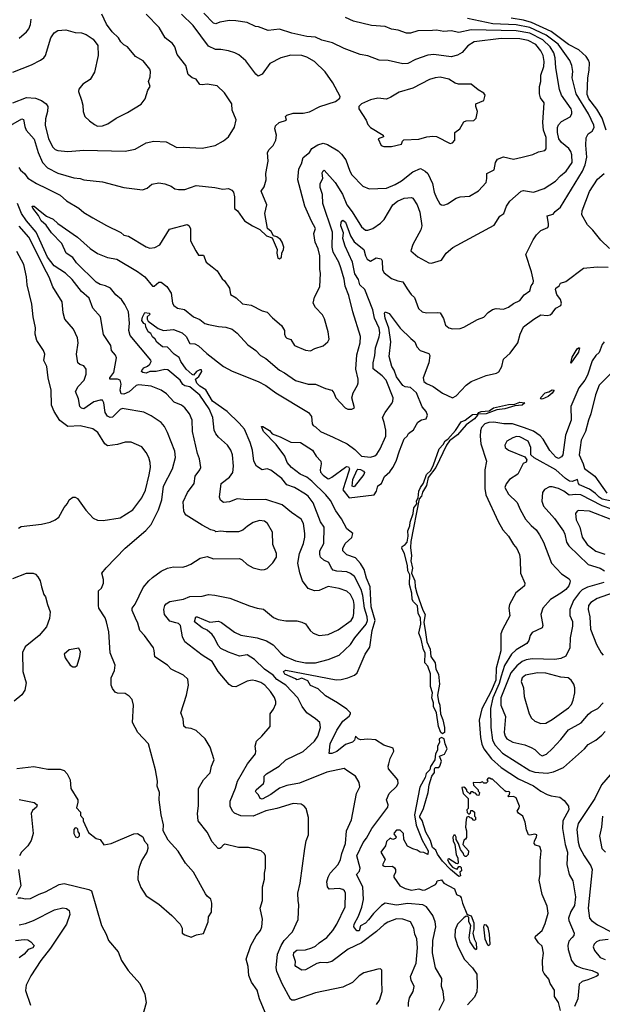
# Model space of a CAD drawing. Extents: x 1246230 to 1426786, y 660032 to 763141.
# Tile 281 of 566: x 1332519 to 1337197, y 685272 to 693182. Entities that reach past the tile are written whole.
import ezdxf

# ---------------------------------------------------------------- set-up
doc = ezdxf.new("R2010")
doc.units = 0

msp = doc.modelspace()

# ---------------------------------------------------------------- linework, layer by layer
at = {"layer": '0CON10XD'}
for points in [[(1332464.4, 692515), (1332575, 692555.4), (1332645, 692551.2), (1332695, 692532), (1332731.5, 692505), (1332745.6, 692485), (1332742.7, 692445), (1332726.2, 692385), (1332724.6, 692335.4), (1332751.1, 692225), (1332785, 692158.6), (1332805, 692138.9), (1332825, 692130.4), (1332905, 692122.1), (1333035, 692134.4), (1333365, 692126.7), (1333445, 692141.4), (1333535, 692192.9), (1333595, 692207.1), (1333695, 692200), (1333780, 692155), (1333835, 692158.6), (1333985, 692148.6), (1334087.9, 692172.1), (1334155, 692208.8), (1334195, 692241.2), (1334245, 692318), (1334256.4, 692376.4), (1334224.3, 692454.3), (1334222.5, 692505), (1334163.8, 692595), (1334105, 692650.8), (1334025, 692664.2), (1333985, 692658), (1333965, 692662), (1333935, 692703.8), (1333905, 692716), (1333872.4, 692742.4), (1333851.9, 692815), (1333783.1, 692903.1), (1333764.4, 692965), (1333745, 692989.4), (1333686.9, 693036.9), (1333637.9, 693117.9), (1333535.9, 693225.9)], [(1332515, 693034), (1332575, 693083.8), (1332592.4, 693107.6), (1332605, 693142.5), (1332611.9, 693185)], [(1332682.6, 691642.6), (1332735, 691604.3), (1332788.3, 691578.3), (1332824.8, 691544.8), (1332982.9, 691435), (1333085, 691343.5), (1333145, 691304.5), (1333225, 691271.5), (1333298.6, 691258.6), (1333465, 691160), (1333523.3, 691115), (1333585, 691042.5), (1333599.1, 691040.9), (1333635, 691072), (1333655, 691073.8), (1333699.3, 691039.3), (1333734.4, 690985), (1333745.6, 690905), (1333755.8, 690885), (1333785, 690864.4), (1333843.3, 690855), (1333915, 690795.7), (1333965, 690772.9), (1334005, 690741.4), (1334035, 690732), (1334115, 690716), (1334175, 690713.1), (1334225, 690696.7), (1334265, 690664.3), (1334350.7, 690570.7), (1334415, 690524.3), (1334453.6, 690483.6), (1334495, 690459.2), (1334605, 690365.8), (1334645.4, 690345.4), (1334735, 690284.4), (1334834.5, 690254.5), (1334895, 690254.4), (1334975, 690218), (1335025, 690206.7), (1335042.5, 690185), (1335057.5, 690145), (1335133.8, 690065), (1335155, 690054), (1335185, 690053.3), (1335207.5, 690065), (1335186.2, 690145), (1335196.1, 690183.9), (1335232, 690245), (1335235.8, 690265), (1335236.9, 690295), (1335217.3, 690375), (1335225, 690490), (1335251.8, 690585), (1335255.5, 690635.5), (1335193.7, 690833.7), (1335162.5, 690965), (1335132.1, 691042.1), (1335125, 691096.7), (1335098.5, 691188.5), (1335080.8, 691235), (1335035.6, 691315), (1335028, 691355), (1335032.1, 691475), (1334952.5, 691705), (1334951.7, 691778.3), (1334930.7, 691835), (1334932, 691865), (1334952.9, 691905), (1334947.4, 691952.6), (1334955, 691967.9), (1334965, 691973.1), (1335053.4, 691873.4), (1335110.3, 691780.3), (1335146, 691695), (1335189.2, 691639.2), (1335265, 691518.6), (1335295, 691492.2), (1335315, 691491.8), (1335355, 691503.5), (1335415, 691547.3), (1335445, 691577.8), (1335515, 691693.3), (1335552.9, 691725), (1335605, 691748.5), (1335665, 691752.2), (1335675, 691746.9), (1335709.4, 691695), (1335731.5, 691635), (1335748.8, 691525), (1335740.9, 691495), (1335675.6, 691375), (1335660, 691325), (1335715, 691275.7), (1335805, 691228), (1335825, 691226.2), (1335905, 691248.8), (1335942.5, 691307.5), (1335997.4, 691352.6), (1336328.4, 691531.6), (1336375, 691603.8), (1336405.7, 691624.3), (1336428.2, 691685), (1336453.6, 691725), (1336545.5, 691804.5), (1336565, 691809.2), (1336645, 691795.6), (1336730, 691825), (1336820.6, 691885), (1336861.8, 691928.2), (1336908.2, 691965), (1336956.2, 692035), (1336953.1, 692095), (1336945, 692122.2), (1336927.7, 692147.7), (1336869.4, 692195), (1336847.5, 692225), (1336837.2, 692275), (1336837.9, 692315), (1336845, 692337.5), (1336870.6, 692365), (1336938.8, 692401.2), (1336952.9, 692425), (1336953.8, 692445), (1336946.1, 692465), (1336870.8, 692575), (1336852.3, 692622.3), (1336824.7, 692795), (1336818.1, 692875), (1336806.8, 692915), (1336777.4, 692965), (1336720.2, 693020.2), (1336615, 693073.1), (1336505, 693091.4), (1336145, 693101.4), (1336045, 693078.8), (1335985, 693092.5), (1335925, 693087.3), (1335865, 693097.9), (1335835, 693093.8), (1335715, 693091.8), (1335657.4, 693072.6), (1335625, 693073.5), (1335558.6, 693098.6), (1335505, 693104.4), (1335455, 693126.9), (1335345, 693135.6), (1335200.6, 693170.6), (1335135, 693198.9)], [(1333014.3, 692534.3), (1333025.8, 692495), (1333028.8, 692445), (1333042.5, 692405), (1333078.3, 692368.3), (1333118.7, 692338.7), (1333145, 692326.9), (1333185, 692327.8), (1333226, 692344), (1333295, 692390), (1333385, 692435.7), (1333495, 692503.8), (1333526.7, 692545), (1333548.8, 692615), (1333566.7, 692645), (1333552.5, 692685), (1333566.8, 692723.2), (1333569.2, 692765), (1333564, 692785), (1333510.9, 692850.9), (1333450, 692885), (1333385, 692963.3), (1333355, 692980), (1333330, 693005), (1333313.3, 693035), (1333261.2, 693085), (1333216, 693145), (1333178.6, 693225)], [(1335641.9, 685255), (1335640, 685285), (1335650, 685325), (1335679.2, 685375), (1335685.6, 685415), (1335662, 685465), (1335657.1, 685495), (1335701.8, 685601.8), (1335714.5, 685725), (1335707.2, 685797.2), (1335690.8, 685835), (1335684.3, 685885), (1335656, 685935), (1335595, 685955.5), (1335545, 685958.1), (1335475, 685931.9), (1335445, 685912.9), (1335385, 685856.7), (1335263, 685767), (1335157.1, 685715), (1335025, 685617.3), (1334985, 685606.1), (1334935, 685607.1), (1334905, 685598.9), (1334815, 685548), (1334785, 685546.7), (1334736, 685576), (1334731.2, 685585), (1334734.3, 685615), (1334718.2, 685665), (1334721.3, 685688.7), (1334743.7, 685706.3), (1334815, 685708.6), (1334865, 685724.7), (1334895, 685739.6), (1334925, 685765.4), (1334985, 685810), (1335034.5, 685865), (1335065.5, 685915), (1335133.6, 686056.4), (1335135.6, 686165), (1335127.1, 686185), (1335113.8, 686195), (1335085, 686202.7), (1335005, 686196.7), (1334989.6, 686215), (1334984, 686255), (1334995, 686292.5), (1335013.1, 686325), (1335075.5, 686395), (1335095.6, 686435), (1335105.4, 686484.6), (1335135.3, 686564.7), (1335143.1, 686665), (1335183.3, 686755), (1335223.1, 686965), (1335249.7, 687020.3), (1335245.7, 687055), (1335215, 687104), (1335154, 687145), (1335125, 687165.7), (1334985, 687137.2), (1334765, 687049.2), (1334665, 687030.4), (1334605, 687007.8), (1334535, 686957.6), (1334465, 686920), (1334450.5, 686925), (1334435.8, 686955.8), (1334416.9, 686975), (1334411.4, 686985), (1334418.5, 686995), (1334476.9, 687045), (1334482.9, 687065), (1334482, 687105), (1334500, 687125), (1334603.8, 687186.2), (1334655, 687235.6), (1334795, 687303.1), (1334885.6, 687385), (1334914.3, 687425), (1334934.2, 687495), (1334930, 687535), (1334895.6, 687565.6), (1334825, 687614), (1334787.1, 687665), (1334752, 687735), (1334654.8, 687834.8), (1334585, 687882.6), (1334553.5, 687915), (1334485.3, 687965), (1334405, 688042.5), (1334345, 688078.7), (1334285, 688067.9), (1334195, 688101.1), (1334135, 688131.1), (1334111.9, 688155), (1334084.5, 688215), (1334064, 688244), (1334025, 688278.4), (1333985, 688297.6), (1333922.9, 688345), (1333934.5, 688385), (1333944, 688386), (1334045, 688341.8), (1334115, 688350), (1334138.9, 688338.9), (1334245, 688261.2), (1334295, 688237.3), (1334425, 688217.5), (1334501.8, 688191.8), (1334555, 688159.7), (1334615, 688092.3), (1334645, 688068.5), (1334735, 688032.7), (1334815, 688015.9), (1334895, 688016.1), (1334995, 688041.5), (1335085, 688076.4), (1335175, 688162.7), (1335208.9, 688215), (1335300.3, 688325), (1335312.6, 688355), (1335309.8, 688385), (1335287.4, 688455), (1335275.6, 688555), (1335260.2, 688605), (1335208.4, 688708.4), (1335175, 688732.7), (1335145, 688746), (1335065, 688751.8), (1335035, 688760.6), (1335021.9, 688775), (1335002.6, 688822.6), (1334960.5, 688840.5), (1334935.6, 688865), (1334928.5, 688885), (1334930.4, 688915), (1334960.5, 688975), (1334964.4, 689104.4), (1334935, 689148), (1334875, 689299.4), (1334835, 689353.1), (1334815, 689370), (1334725, 689422.7), (1334665, 689445.7), (1334622.9, 689495), (1334535, 689562.2), (1334505, 689573.1), (1334465, 689565.7), (1334420, 689595), (1334398.7, 689635), (1334387.5, 689725), (1334369.4, 689785), (1334322.9, 689892.9), (1334280.5, 689940.5), (1334185.7, 690035), (1334066.5, 690116.5), (1334015, 690207.8), (1333965, 690237.4), (1333942.1, 690262.1), (1333930.2, 690295), (1333958.4, 690315), (1333980.4, 690355), (1333979.8, 690369.8), (1333965, 690369.2), (1333938.2, 690355), (1333915, 690327.3), (1333905, 690331.4), (1333856.1, 690375), (1333812.5, 690435), (1333798.5, 690468.5), (1333759.6, 690495), (1333705, 690551.5), (1333666.9, 690555), (1333620.6, 690590.6), (1333606.1, 690616.1), (1333584.2, 690635), (1333571.1, 690661.1), (1333550, 690675), (1333531.1, 690715), (1333528.8, 690735), (1333515, 690741.5), (1333500.9, 690765), (1333505, 690793.3), (1333525, 690830.8), (1333560, 690825), (1333567.4, 690817.4), (1333541.9, 690795), (1333541.8, 690775), (1333550.6, 690760.6), (1333630.7, 690700.7), (1333675, 690684.6), (1333755, 690692.8), (1333822.9, 690665), (1333855, 690636.9), (1333885, 690580), (1333925, 690577), (1333955, 690562.7), (1334020.8, 690500.8), (1334155, 690395.5), (1334225, 690359.6), (1334435, 690276.2), (1334495, 690242.5), (1334576.2, 690185), (1334837.3, 690025), (1334861.4, 689995), (1334866.4, 689936.4), (1334875, 689922), (1334895, 689911.2), (1334933.2, 689873.2), (1335037.4, 689827.4), (1335149.1, 689775), (1335209.4, 689729.4), (1335264, 689675), (1335335, 689668.6), (1335371.7, 689678.3), (1335387.9, 689692.1), (1335414.6, 689735.4), (1335459.2, 689835), (1335458.2, 689885), (1335446.9, 689945), (1335432.3, 689985), (1335454.2, 690025.8), (1335505.5, 690095), (1335515.5, 690115), (1335519.1, 690145), (1335462.5, 690285), (1335430.2, 690320.2), (1335357, 690377), (1335356.4, 690425), (1335370.5, 690485), (1335375.8, 690545), (1335406.6, 690633.4), (1335411.2, 690665), (1335405.3, 690705), (1335369.2, 690785), (1335355, 690850), (1335290.3, 691015), (1335251.4, 691051.4), (1335240.6, 691095), (1335209.6, 691139.6), (1335190.2, 691235), (1335132.1, 691362.1), (1335114.6, 691425), (1335119.6, 691469.6), (1335096.9, 691525), (1335101.4, 691555), (1335115, 691571.5), (1335135.6, 691555), (1335175.6, 691445.6), (1335205, 691396.4), (1335282.9, 691335), (1335295.6, 691285.6), (1335309.1, 691259.1), (1335335, 691243.1), (1335380.4, 691269.6), (1335420.9, 691260.9), (1335430.8, 691245), (1335432.4, 691172.4), (1335445, 691148.8), (1335505, 691102.5), (1335554.4, 691084.4), (1335595, 691077.1), (1335630.5, 691020.5), (1335662.5, 690975), (1335689.8, 690949.8), (1335721.1, 690861.1), (1335751.2, 690835), (1335785, 690826.9), (1335875, 690830.8), (1335895, 690826), (1335922.7, 690782.7), (1335938.6, 690728.6), (1335965, 690706.2), (1335995, 690698.8), (1336055, 690702.3), (1336085, 690711), (1336195, 690774.3), (1336245, 690792.1), (1336279.8, 690830.2), (1336315, 690852.8), (1336345, 690862.5), (1336405, 690856.8), (1336445, 690873.6), (1336485, 690902.7), (1336533.8, 690925), (1336568.7, 690971.3), (1336616.2, 691003.8), (1336627.1, 691042.9), (1336643.4, 691066.6), (1336644.6, 691085), (1336629.2, 691155), (1336584.4, 691295), (1336643.3, 691413.3), (1336667.7, 691452.3), (1336705, 691487.5), (1336758.8, 691511.2), (1336766, 691525), (1336765.9, 691544.1), (1336754.4, 691605), (1336801.4, 691618.6), (1336817.8, 691642.2), (1336862.5, 691675), (1337037.6, 691965), (1337059.3, 692015), (1337073.8, 692076.2), (1337063.9, 692175), (1337067.2, 692232.8), (1337084.3, 692265), (1337115, 692286.9), (1337132.3, 692315), (1337130, 692335), (1337086.2, 692425), (1336986.7, 692585), (1336954.7, 692715), (1336960, 692765), (1336952.9, 692812.9), (1336935.5, 692855), (1336841.7, 692985), (1336747.3, 693057.3), (1336615, 693118.5), (1336505, 693141.4), (1336317.8, 693147.8), (1336115, 693190.9)], [(1334085.7, 691834.3), (1334149.5, 691819.5), (1334195.6, 691825.6), (1334222.1, 691812.1), (1334235.8, 691795), (1334245, 691760), (1334244.2, 691664.2), (1334266.7, 691645), (1334325, 691566.7), (1334387.5, 691525), (1334446.1, 691496.1), (1334500, 691445), (1334545, 691430), (1334587, 691337), (1334583.3, 691305), (1334592.5, 691265), (1334605, 691260), (1334620, 691275), (1334623, 691307), (1334637.5, 691335), (1334640, 691355), (1334626.7, 691395), (1334612.5, 691415), (1334585, 691436.7), (1334556.7, 691446.7), (1334539.3, 691479.3), (1334510, 691505), (1334487.5, 691625), (1334504.2, 691695), (1334458.8, 691805), (1334480.8, 691839.2), (1334496.9, 691895), (1334494.3, 691945.7), (1334514.3, 692045.7), (1334510, 692115), (1334521.7, 692138.3), (1334555, 692170), (1334575.5, 692214.5), (1334580.6, 692255), (1334567.1, 692305), (1334572.1, 692327.9), (1334602, 692355), (1334661.2, 692375), (1334654, 692405), (1334663.3, 692415), (1334715, 692431.9), (1334795, 692431.5), (1334845, 692442.2), (1334930, 692485), (1335055.9, 692524.1), (1335089.3, 692550.7), (1335092.5, 692565), (1335034.4, 692674.4), (1334973.1, 692763.1), (1334887.1, 692847.1), (1334825, 692880), (1334785, 692892.9), (1334695, 692895.5), (1334615, 692875.6), (1334528.9, 692831.1), (1334465, 692744), (1334435, 692728), (1334415, 692744), (1334335, 692850.8), (1334278.8, 692898.8), (1334246.4, 692916.4), (1334195, 692930.6), (1334135, 692943.1), (1334091.5, 692941.5), (1334035, 692970), (1333911.5, 693135), (1333818.1, 693225)], [(1336033.5, 692896.5), (1335985, 692884), (1335845, 692902.3), (1335795, 692896.9), (1335697, 692863), (1335635, 692829.1), (1335595, 692826.5), (1335476.8, 692853.2), (1335405, 692857.5), (1335315, 692890.4), (1335252.2, 692902.2), (1335125, 692950.5), (1335031.2, 692995), (1334945, 693017.9), (1334895, 693040.4), (1334825, 693046.9), (1334705, 693073.1), (1334605, 693104.4), (1334513.9, 693093.9), (1334437.5, 693125), (1334412.3, 693127.7), (1334345, 693158.9), (1334255, 693173.8), (1334205, 693174.2), (1334125, 693163.2), (1334095, 693149.6), (1334075, 693154.8), (1333998.5, 693235)], [(1337228.6, 692295), (1337195, 692391.5), (1337153.1, 692463.1), (1337089.1, 692545), (1337075, 692580), (1337081.8, 692715), (1337093.1, 692775), (1337093.3, 692835), (1337087.2, 692857.2), (1337067.4, 692887.4), (1337009.2, 692939.2), (1336925, 692982.5), (1336785.8, 693085.8), (1336628.7, 693158.7), (1336565, 693179.1), (1336465, 693194.3)], [(1332465, 692760.6), (1332615, 692818.6), (1332685, 692855.8), (1332712, 692875), (1332725, 692893.3), (1332770, 693035), (1332795, 693076.2), (1332825, 693094), (1332890.5, 693100.5), (1332965, 693078.8), (1333015, 693076.2), (1333053.9, 693063.9), (1333110, 693025), (1333146.2, 692975), (1333148.8, 692895), (1333119.5, 692760.5), (1333085, 692702.5), (1333025, 692663.3), (1332993.3, 692625), (1332991.2, 692605), (1333014.3, 692534.3)], [(1332512.2, 691995), (1332525, 691972.7), (1332556.3, 691946.4), (1332585, 691909.2), (1332654.6, 691864.6), (1332736.8, 691826.8), (1332843.1, 691773.1), (1332896, 691726), (1332995, 691667.5), (1333035, 691632.5), (1333105, 691590), (1333215, 691527.5), (1333331.1, 691471.1), (1333355, 691450), (1333391.7, 691441.7), (1333535, 691358), (1333565, 691346.7), (1333605, 691351.2), (1333645, 691373.3), (1333720.7, 691499.3), (1333865, 691535.7), (1333877.4, 691527.4), (1333890.9, 691505), (1333890.6, 691405), (1333932.5, 691325), (1333955, 691290), (1333995, 691290), (1334016, 691235), (1334065.6, 691195.6), (1334106, 691165), (1334145, 691100), (1334162.5, 691085), (1334203.3, 691025), (1334212.5, 690975), (1334257.3, 690947.3), (1334308.3, 690898.3), (1334377.3, 690887.3), (1334465, 690844), (1334505, 690833.3), (1334547.8, 690787.8), (1334620.8, 690725), (1334646.7, 690685), (1334646.2, 690655), (1334654.2, 690635), (1334665, 690624.2), (1334695, 690613.3), (1334724.7, 690564.7), (1334815, 690528), (1334855, 690521.2), (1334889.4, 690540.6), (1334955, 690562), (1334993.8, 690595), (1335004, 690615), (1334995.6, 690675), (1334967.6, 690777.6), (1334950.3, 690810.3), (1334895, 690868.8), (1334876, 690905), (1334885, 690953.3), (1334928.6, 691035), (1334935.5, 691144.5), (1334928.9, 691175), (1334928.9, 691285), (1334915, 691342), (1334892.5, 691395), (1334880, 691465), (1334895.6, 691505), (1334862.5, 691562.5), (1334808.8, 691685), (1334752.7, 691895), (1334761.5, 691985), (1334782.5, 692025), (1334796.2, 692073.8), (1334846, 692114), (1334865, 692146.9), (1334912.4, 692177.6), (1334955, 692189.1), (1334990.5, 692180.5), (1335077.5, 692127.5), (1335102.4, 692102.4), (1335138.6, 692055), (1335169.4, 691965), (1335185, 691936), (1335273.7, 691843.7), (1335325, 691822.9), (1335465, 691828.6), (1335535, 691857.3), (1335585, 691886.5), (1335675, 691960), (1335737.1, 691987.1), (1335775.4, 691965.4), (1335795, 691946.2), (1335834.5, 691865), (1335846.7, 691795), (1335865, 691751.2), (1335893.4, 691703.4), (1335905, 691694), (1335925, 691691.2), (1335955, 691702.5), (1336025, 691747.1), (1336055, 691757.5), (1336130, 691765), (1336204.3, 691805.7), (1336264.2, 691875), (1336271.4, 691905), (1336269.2, 691945), (1336329.4, 691975), (1336340, 692035), (1336355, 692062), (1336405, 692081.2), (1336485, 692062), (1336553.6, 692076.4), (1336640.5, 692099.5), (1336685, 692120), (1336735, 692130), (1336745.4, 692144.6), (1336747.2, 692235), (1336725.6, 692295), (1336720.5, 692355), (1336730.8, 692515), (1336702, 692555), (1336694.3, 692585), (1336691.9, 692645), (1336702.7, 692685), (1336703.8, 692735), (1336727.1, 692805), (1336731.6, 692845), (1336723.3, 692895), (1336705, 692930.4), (1336662.5, 692982.5), (1336601.9, 693015), (1336535, 693026.7), (1336385, 693030.3), (1336167.3, 693002.7), (1336118.3, 692971.7), (1336072.6, 692917.4), (1336033.5, 692896.5)], [(1335444.2, 692164.2), (1335505, 692164.4), (1335585, 692181.2), (1335593, 692207), (1335603.9, 692216.1), (1335725, 692221.4), (1335788.8, 692241.2), (1335837.3, 692247.3), (1335865, 692244), (1335975, 692187.5), (1335995, 692192.5), (1336012.5, 692215), (1336013.9, 692276.1), (1336053.8, 692305), (1336085, 692362.5), (1336105, 692370), (1336165, 692371.2), (1336185, 692390), (1336196, 692445), (1336181.2, 692485), (1336182.5, 692505), (1336246.4, 692533.6), (1336256.7, 692575), (1336245, 692592.5), (1336199.5, 692619.5), (1336145, 692664), (1336042.6, 692662.6), (1336015, 692671.9), (1335964, 692704), (1335895, 692720), (1335854.7, 692715.3), (1335808.8, 692701.2), (1335675, 692632.5), (1335565, 692599.6), (1335498.3, 692558.3), (1335465, 692544.5), (1335395, 692550.6), (1335335, 692538), (1335263.9, 692506.1), (1335242.5, 692485), (1335242.5, 692465), (1335301.2, 692375), (1335315, 692340), (1335336.2, 692315), (1335436.7, 692255), (1335440, 692240), (1335397.5, 692225), (1335422.3, 692172.3), (1335444.2, 692164.2)], [(1332395.8, 692304.2), (1332535, 692384.5), (1332550, 692380), (1332560.4, 692325), (1332571.1, 692295), (1332635, 692221.4), (1332666.9, 692115), (1332703.3, 692033.3), (1332742.7, 691992.7), (1332825, 691949.5), (1332955, 691911.1), (1333005, 691907.1), (1333035, 691895.6), (1333185, 691879.4), (1333355, 691834.4), (1333505, 691813.8), (1333542.7, 691827.3), (1333579.7, 691860.3), (1333635, 691872.5), (1333685, 691862.9), (1333735, 691844.4), (1333765, 691824.3), (1333795, 691817.1), (1333845, 691818.1), (1333935, 691848.8), (1334085.7, 691834.3)], [(1337253.8, 691345), (1337185, 691410.6), (1337121.1, 691491.1), (1337077.1, 691535), (1337033.1, 691615), (1337034.6, 691645), (1337095, 691801.2), (1337159.2, 691900.8), (1337212.9, 691947.1)], [(1334503.4, 685173.4), (1334445.6, 685315), (1334425.8, 685385), (1334381.5, 685451.5), (1334358.1, 685505), (1334352.9, 685575), (1334338.1, 685635), (1334374.3, 685745), (1334417.9, 685822.1), (1334452, 685865), (1334462.5, 685895), (1334468, 685955), (1334451.2, 686045), (1334470, 686105), (1334467.5, 686215), (1334483.6, 686276.4), (1334484, 686325), (1334492, 686365), (1334492.5, 686465), (1334482.5, 686485), (1334457.5, 686505), (1334355, 686531.4), (1334275, 686532.9), (1334165, 686557.5), (1334155, 686554), (1334135, 686528.6), (1334125, 686522.9), (1334112, 686525), (1334065, 686576.7), (1334023.8, 686655), (1333952.9, 686745), (1333945.7, 686805), (1333954.2, 686865.8), (1333954.4, 687005.6), (1333993.8, 687075), (1334047.4, 687132.6), (1334058.6, 687185), (1334080.8, 687235), (1334048.8, 687338.8), (1334007.1, 687405), (1333935, 687471.1), (1333895, 687487.5), (1333853.1, 687493.1), (1333837.6, 687507.6), (1333831.1, 687565), (1333812.5, 687615), (1333859.5, 687755), (1333874.4, 687835), (1333869.2, 687885), (1333835, 687917.5), (1333735, 687965.8), (1333705, 687997.1), (1333604.2, 688064.2), (1333600, 688115), (1333592.5, 688135), (1333522.5, 688235), (1333484.5, 688274.5), (1333467.1, 688335), (1333448.1, 688375), (1333421.4, 688435), (1333421.2, 688455), (1333445, 688486.7), (1333510.1, 688619.9), (1333554.7, 688675.3), (1333585, 688702.2), (1333655, 688752.2), (1333705, 688775.5), (1333755, 688785.6), (1333825, 688784.4), (1333855, 688791.4), (1333893.2, 688806.8), (1333967.5, 688855), (1334025, 688870), (1334075, 688852), (1334285, 688853.8), (1334305, 688843.8), (1334346.2, 688805), (1334395, 688778.6), (1334457.7, 688762.3), (1334485, 688764.2), (1334505, 688774.2), (1334552, 688818), (1334580.8, 688865), (1334580, 688895), (1334552.2, 688965), (1334549.5, 689065), (1334510, 689135), (1334485, 689154.6), (1334445, 689157.7), (1334395, 689141.5), (1334347.4, 689112.6), (1334309.7, 689080.3), (1334275, 689067.1), (1334177.3, 689067.3), (1334135, 689074), (1334095, 689067.5), (1334085.8, 689075.8), (1334052.9, 689082.9), (1333985, 689120), (1333855, 689202.5), (1333844.5, 689214.5), (1333836.9, 689235), (1333832.6, 689307.4), (1333867.1, 689385), (1333919.4, 689455), (1333928.1, 689515), (1333965.8, 689565), (1333972.9, 689585), (1333961.9, 689655), (1333946.4, 689696.4), (1333907.1, 689875), (1333902.7, 689965), (1333882.9, 690015), (1333845.7, 690065), (1333818, 690085), (1333758.7, 690108.7), (1333696.9, 690176.9), (1333655, 690204.5), (1333575, 690238.2), (1333475, 690249.3), (1333455, 690242.7), (1333397.7, 690192.3), (1333355, 690172.5), (1333332.9, 690175), (1333325.6, 690205), (1333333.8, 690255), (1333325.7, 690285), (1333304.6, 690294.6), (1333242.5, 690295), (1333243.3, 690305), (1333275, 690346.7), (1333296.2, 690466.2), (1333288.1, 690488.1), (1333255.7, 690525), (1333252, 690565), (1333192.5, 690652.5), (1333167.1, 690795), (1333105.3, 690865.3), (1333075.9, 690945.9), (1333015, 690997.1), (1332941.4, 691095), (1332886.1, 691145), (1332795, 691205.7), (1332743.1, 691275), (1332652, 691475), (1332574.7, 691565), (1332532.7, 691625), (1332500.3, 691705)], [(1335385, 685270), (1335408.8, 685305), (1335430, 685375), (1335428.1, 685465), (1335426.4, 685546.4), (1335416.4, 685556.4), (1335395, 685553.3), (1335283.3, 685525), (1335245, 685500), (1335192.6, 685447.4), (1335115, 685409.4), (1334895, 685365.5), (1334725, 685305.5), (1334705, 685304.4), (1334692.4, 685312.4), (1334626.5, 685436.5), (1334583.8, 685535), (1334577.5, 685565), (1334589.6, 685675), (1334618.2, 685745), (1334643.8, 685785), (1334710, 685855), (1334756.3, 685953.7), (1334760, 686075), (1334754.5, 686104.5), (1334751.9, 686165), (1334772.5, 686245), (1334808.8, 686525), (1334820, 686585), (1334839.2, 686635), (1334838.3, 686771.7), (1334820, 686845), (1334804.1, 686864.1), (1334778.8, 686878.8), (1334715, 686885.8), (1334584.6, 686845.4), (1334495, 686827.3), (1334395, 686783.1), (1334295, 686785.4), (1334245, 686807.9), (1334228.5, 686825), (1334208.9, 686865), (1334209.6, 686905), (1334252.7, 687007.3), (1334268.2, 687065), (1334348.5, 687205), (1334412.5, 687285), (1334416, 687305), (1334408.8, 687345), (1334420, 687385), (1334463.8, 687425), (1334530.8, 687505), (1334531.4, 687605), (1334557.6, 687642.4), (1334575.4, 687685), (1334576.1, 687705), (1334566.4, 687736.4), (1334533.6, 687785), (1334486.4, 687836.4), (1334455, 687856.8), (1334415, 687871.5), (1334384.6, 687875.4), (1334345, 687867.9), (1334255, 687823.6), (1334225.5, 687825.5), (1334201.3, 687841.3), (1334112.9, 687945), (1334064.4, 688025), (1333985, 688077.1), (1333844, 688185), (1333826.9, 688225), (1333811.5, 688315), (1333795, 688330.9), (1333772.4, 688337.6), (1333725, 688350), (1333682.5, 688405), (1333676, 688445), (1333684, 688475), (1333695, 688490), (1333725, 688508.8), (1333834.2, 688525.8), (1333885, 688547.5), (1333985, 688550.8), (1334035, 688563.6), (1334085, 688560), (1334205.4, 688535.4), (1334363, 688473), (1334425, 688454), (1334477.3, 688447.3), (1334558.3, 688378.3), (1334595, 688362.5), (1334655, 688354), (1334743.6, 688353.6), (1334785, 688343.3), (1334815, 688327.5), (1334851.2, 688275), (1334875, 688254), (1334924.2, 688234.2), (1334995, 688244.3), (1335075, 688279.4), (1335179.4, 688355), (1335197.1, 688382.9), (1335200.8, 688410.8), (1335203.5, 688485), (1335198.1, 688515), (1335174.6, 688565), (1335145, 688592.3), (1335085, 688613.1), (1334995, 688627.5), (1334925, 688596), (1334885, 688593.8), (1334835, 688613.3), (1334791.2, 688675), (1334767.7, 688737.7), (1334751.5, 688815), (1334764.6, 688895), (1334796.8, 688975), (1334808.5, 689025), (1334809.6, 689055), (1334797.3, 689135), (1334779.5, 689169.5), (1334701.7, 689221.7), (1334625.8, 689285), (1334495, 689327.9), (1334345.4, 689324.6), (1334265, 689332.7), (1334202.6, 689307.4), (1334154.6, 689304.6), (1334131.7, 689321.7), (1334124.5, 689345), (1334138.1, 689455), (1334205, 689505.7), (1334230, 689545), (1334235.5, 689594.5), (1334228.5, 689685), (1334213.6, 689723.6), (1334187.1, 689765), (1334115, 689827.8), (1334092.9, 689855), (1334080.8, 689885), (1334069.1, 689985), (1334041.5, 690055), (1333965, 690165.4), (1333885, 690231.8), (1333845, 690240.8), (1333830.1, 690250.1), (1333806.8, 690286.8), (1333707.8, 690367.8), (1333685, 690372.4), (1333615, 690356.5), (1333564.1, 690355.9), (1333535, 690341.6), (1333506.6, 690346.6), (1333498, 690355), (1333500, 690365), (1333515.7, 690384.3), (1333545, 690397.8), (1333564.4, 690415), (1333574.5, 690435), (1333572.3, 690447.7), (1333405.4, 690645), (1333396.7, 690685), (1333400.3, 690745), (1333392.1, 690835), (1333364.4, 690895), (1333337.1, 690935), (1333290.3, 690970.3), (1333249.1, 691025), (1333208.6, 691045), (1333165, 691053.9), (1333133.4, 691073.4), (1332975, 691228.2), (1332945, 691272.5), (1332891.4, 691305), (1332856.4, 691385), (1332775, 691468.6), (1332732.5, 691532.5), (1332691.8, 691565), (1332669.5, 691609.5), (1332625, 691667.5), (1332620, 691685), (1332635, 691684.4), (1332682.6, 691642.6)], [(1332495, 687165.5), (1332632.7, 687182.7), (1332745, 687160), (1332845, 687161.9), (1332875, 687149.2), (1332900.8, 687125), (1332924.2, 687075), (1332930, 687005), (1332986, 686915), (1332987.1, 686895), (1332975, 686850), (1333007.5, 686815), (1333008.3, 686788.3), (1333030, 686765), (1333030, 686745), (1333071.7, 686651.7), (1333133.9, 686603.9), (1333166.1, 686596.1), (1333194.5, 686554.5), (1333252.5, 686565), (1333435, 686642.9), (1333465, 686644.2), (1333506.8, 686616.8), (1333521.8, 686581.8), (1333545.8, 686555), (1333548.6, 686525), (1333540.8, 686495), (1333500.7, 686429.3), (1333478, 686375), (1333469.5, 686340.5), (1333468, 686275), (1333490.5, 686210.5), (1333533.3, 686145), (1333635.7, 686075.7), (1333741.2, 685985), (1333807.5, 685915), (1333822.5, 685885), (1333822.5, 685845), (1333845, 685830), (1333895, 685812.5), (1333938.3, 685831.7), (1333995, 685840), (1334033.3, 685935), (1334036, 685975), (1334058.3, 686011.7), (1334060.8, 686085), (1334055, 686117.5), (1334025, 686140), (1334010.3, 686160.3), (1333914, 686335), (1333850.8, 686405), (1333791.3, 686501.3), (1333710.9, 686590.9), (1333671.2, 686665), (1333673.3, 686715), (1333654.2, 686794.2), (1333639.2, 686915), (1333642.5, 686975), (1333624.2, 687025), (1333625.6, 687065), (1333610.8, 687155), (1333553.9, 687363.9), (1333466.7, 687455), (1333426, 687535), (1333434, 687675), (1333421.2, 687721.2), (1333397.9, 687747.9), (1333365, 687770), (1333305, 687772.5), (1333285, 687780), (1333265, 687808), (1333254.7, 687835), (1333252.7, 687895), (1333280.5, 687955), (1333285.4, 687995.4), (1333246.7, 688096.7), (1333235.6, 688265), (1333217.1, 688345), (1333206.4, 688376.4), (1333155.5, 688455.5), (1333150.6, 688475), (1333150.8, 688595), (1333175.8, 688615), (1333192.5, 688655), (1333192, 688685), (1333178, 688735), (1333212.6, 688777.4), (1333365, 688935.8), (1333531.9, 689078.1), (1333573.8, 689126.2), (1333633.8, 689245), (1333660, 689325), (1333673.1, 689435), (1333745.5, 689575), (1333770.5, 689665), (1333765.6, 689715), (1333706.2, 689866.2), (1333681.4, 689915), (1333655.7, 689945), (1333575, 690000.6), (1333515, 690030), (1333358.8, 690055), (1333345, 690057.9), (1333325, 690050.9), (1333265, 689989.4), (1333245, 689985.7), (1333225, 689997.1), (1333205.4, 690025), (1333194.6, 690104.6), (1333184.5, 690124.5), (1333165, 690125.4), (1333115, 690111.6), (1333035, 690056.4), (1333015, 690061.1), (1333001.5, 690075), (1332991.3, 690135), (1332967.8, 690195), (1332989.1, 690235), (1333035.5, 690285), (1333053.6, 690335), (1333053.3, 690375), (1333035, 690400.8), (1333002.5, 690412.5), (1332986.7, 690425), (1332974.2, 690495), (1332988.6, 690585), (1332984.4, 690625), (1332951.4, 690695), (1332881.9, 690775), (1332866.8, 690826.8), (1332859.2, 690915), (1332785.4, 691035.4), (1332754.7, 691114.7), (1332733.3, 691153.3), (1332593.5, 691435), (1332514, 691524)], [(1332508.3, 689098.3), (1332530.7, 689109.3), (1332695, 689130), (1332765, 689146), (1332805, 689162.9), (1332834, 689185), (1332875, 689262.5), (1332903.6, 689296.4), (1332916.4, 689323.6), (1332945, 689347.5), (1332965, 689346.7), (1332982.5, 689335), (1333051.2, 689241.2), (1333108.3, 689178.3), (1333145, 689162), (1333188.3, 689158.3), (1333325, 689181.4), (1333428.8, 689245), (1333500.2, 689339.8), (1333528.3, 689401.7), (1333559.6, 689525), (1333568.5, 689585), (1333566.5, 689625), (1333555.6, 689665), (1333535, 689706.2), (1333499.4, 689749.4), (1333415, 689788.1), (1333365, 689787.8), (1333305, 689770.6), (1333225, 689759.1), (1333202.5, 689775), (1333147.1, 689865), (1333105, 689895.6), (1333005, 689919.4), (1332905, 689913.8), (1332841.4, 689961.4), (1332797.1, 690035), (1332775.5, 690085.5), (1332770.5, 690205), (1332746.7, 690305), (1332736.8, 690396.8), (1332714, 690445), (1332721.4, 690495), (1332709.2, 690525), (1332655.5, 690605.5), (1332644.4, 690655), (1332645.5, 690705.5), (1332627.5, 690795), (1332617, 690897), (1332579.1, 691050.9), (1332574.4, 691115), (1332552.9, 691215), (1332495, 691319.2)], [(1335886.5, 685225), (1335927.3, 685305), (1335918.9, 685375), (1335907.1, 685415), (1335909.7, 685479.7), (1335856.6, 685566.6), (1335832.7, 685685), (1335836.5, 685785), (1335861.2, 685895), (1335855.9, 685935.9), (1335837.3, 685985), (1335784.4, 686055), (1335755, 686071.3), (1335635, 686082.2), (1335545, 686067.7), (1335455, 686084.7), (1335423.1, 686066.9), (1335358.8, 686001.2), (1335320.9, 685950.9), (1335296.3, 685923.7), (1335256.6, 685903.4), (1335245, 685863.8), (1335225, 685863.2), (1335200.9, 685895), (1335203.9, 685915), (1335240.5, 685979.5), (1335267.6, 686052.4), (1335279.7, 686115), (1335273.5, 686215), (1335224.4, 686315), (1335247.2, 686342.8), (1335253.2, 686365), (1335227, 686465), (1335277.3, 686572.7), (1335305, 686606.7), (1335346.9, 686685), (1335474.5, 686855), (1335477.8, 686875), (1335465.6, 686915), (1335484.7, 686965.3), (1335545, 687021.9), (1335557.1, 687045), (1335555.5, 687075), (1335481.8, 687165), (1335477.3, 687185), (1335482.5, 687205), (1335493, 687247), (1335522, 687305), (1335518.8, 687328.8), (1335443.3, 687355), (1335375, 687397.5), (1335315, 687401.5), (1335255, 687396.4), (1335235.8, 687405), (1335215, 687426.2), (1335206.2, 687395), (1335191.7, 687378.3), (1335135, 687358.2), (1335065, 687302.7), (1335025, 687288), (1335005, 687287.5), (1335013.4, 687365), (1335065.2, 687475), (1335115, 687546.7), (1335165, 687586), (1335175.7, 687605), (1335174.2, 687615), (1335145, 687643.5), (1335071.4, 687695), (1334975, 687749.3), (1334915, 687805.3), (1334855, 687834.2), (1334831.6, 687871.6), (1334785, 687893.5), (1334755, 687880.9), (1334745, 687880), (1334735, 687887.9), (1334647.3, 687925), (1334638.1, 687945), (1334655, 687955.4), (1335060.9, 687879.1), (1335099.4, 687880.6), (1335155, 687894.2), (1335207.5, 687915), (1335230, 687935), (1335292.5, 688085), (1335329.3, 688140.7), (1335349.4, 688275), (1335373.1, 688355), (1335341.8, 688465), (1335333.7, 688625), (1335304.7, 688694.7), (1335285.9, 688765), (1335254.5, 688814.4), (1335215, 688860), (1335145, 688883.3), (1335114.1, 688914.1), (1335114.6, 688935), (1335132.1, 688975), (1335185, 689021.9), (1335194.3, 689054.3), (1335145, 689090.8), (1335102.6, 689172.6), (1335056.4, 689236.4), (1335015, 689320), (1334977.2, 689365), (1334864.7, 689475), (1334825, 689507.1), (1334771.9, 689531.9), (1334701.1, 689585), (1334667.4, 689625), (1334647.4, 689675), (1334578.5, 689768.5), (1334477.5, 689875), (1334462, 689915), (1334472.5, 689915), (1334525, 689880.6), (1334545.4, 689855.4), (1334611.6, 689831.6), (1334695, 689788.1), (1334774.2, 689785.8), (1334871.1, 689725), (1334899.3, 689675), (1334936, 689635), (1334939.2, 689615), (1334930.6, 689565), (1334935, 689546.7), (1334955, 689522.9), (1334995, 689494.6), (1335006.2, 689495), (1335025, 689507.5), (1335135, 689588), (1335145, 689593.8), (1335160, 689590), (1335166.7, 689575), (1335162, 689555), (1335114.5, 689405), (1335165, 689340), (1335365, 689366.2), (1335384, 689395), (1335393.8, 689436.2), (1335425, 689455.6), (1335447.7, 689512.3), (1335490.2, 689549.8), (1335515.4, 689585.4), (1335541.7, 689635), (1335569.6, 689719.6), (1335605, 689815.7), (1335629.2, 689835), (1335641.8, 689858.2), (1335681.9, 689888.1), (1335715, 689948.1), (1335745, 689967.1), (1335782.5, 689975), (1335793.1, 690005), (1335782.9, 690035), (1335750.9, 690070.9), (1335704.4, 690185), (1335658.3, 690228.3), (1335615, 690231.7), (1335595, 690242.7), (1335545, 690312), (1335526.4, 690366.4), (1335506.3, 690396.4), (1335486.8, 690475), (1335499.5, 690595), (1335484, 690705), (1335454.7, 690785.3), (1335448.5, 690825), (1335455, 690835.8), (1335485, 690821.4), (1335573.2, 690703.2), (1335660.6, 690620.6), (1335692.5, 690595), (1335707.8, 690555), (1335735, 690524.4), (1335805, 690499.4), (1335813.6, 690485), (1335804, 690425), (1335759.8, 690305), (1335765.5, 690275.5), (1335785, 690260), (1335838.5, 690235), (1335915, 690181.4), (1335995, 690143.8), (1336025, 690161.3), (1336103.8, 690246.2), (1336145, 690276.5), (1336265, 690322.9), (1336348, 690342), (1336366, 690354), (1336389.3, 690395), (1336404.4, 690455), (1336458.2, 690501.8), (1336518.6, 690585), (1336538.3, 690655), (1336564, 690715), (1336646.4, 690775), (1336705, 690810), (1336755, 690804.5), (1336778.1, 690811.9), (1336796, 690824), (1336824, 690865), (1336863, 690887), (1336868.6, 690905), (1336862.7, 690935), (1336832.9, 690975), (1336821.5, 691015), (1336825, 691026), (1336850, 691045), (1336862.5, 691065), (1336905, 691078.8), (1337045, 691185.8), (1337155.9, 691195.9), (1337245, 691192.5)], [(1337213.2, 690595), (1337197, 690573), (1337172.6, 690507.4), (1337145.5, 690484.5), (1337115, 690441.2), (1337077.8, 690325), (1337056, 690285), (1337010, 690225), (1336945.5, 690075), (1336946.9, 689965), (1336902.7, 689845), (1336879.6, 689685), (1336870.8, 689669.2), (1336845, 689657.5), (1336825, 689666.9), (1336775, 689721.9), (1336721.5, 689811.5), (1336698, 689838), (1336645, 689877), (1336572.8, 689902.8), (1336475, 689934.4), (1336405.9, 689935.9), (1336325, 689948), (1336285, 689946), (1336254.6, 689935), (1336226.9, 689905), (1336218.1, 689878.1), (1336216.2, 689835), (1336221.8, 689775), (1336266.5, 689635), (1336254.3, 689565), (1336252.7, 689415), (1336260.8, 689365), (1336359.8, 689149.8), (1336399.4, 689085), (1336443.3, 689033.3), (1336484.4, 688965), (1336510, 688935), (1336531.2, 688885), (1336538.2, 688845), (1336539.4, 688735), (1336575.9, 688654.1), (1336573.8, 688635), (1336553.3, 688616.7), (1336501.7, 688578.3), (1336451.2, 688485), (1336447.1, 688455), (1336455, 688392.5), (1336395, 688284.3), (1336382.4, 688247.6), (1336381.3, 688111.3), (1336346.3, 687973.7), (1336341.8, 687875), (1336305, 687786.5), (1336229.3, 687645), (1336207.3, 687555), (1336219, 687415), (1336231.2, 687361.2), (1336246.9, 687325), (1336307.1, 687245), (1336386.5, 687175), (1336455, 687129.6), (1336525, 687082.9), (1336645, 687027.2), (1336705, 686983.9), (1336755, 686957.1), (1336786, 686946), (1336855, 686936.6), (1336890.8, 686910.8), (1336926.2, 686865), (1336928.9, 686835), (1336879.7, 686745), (1336877.8, 686685), (1336899.2, 686555), (1336917.6, 686495), (1336913.3, 686395), (1336930.4, 686315), (1336960.9, 686265), (1336982.1, 686135), (1336973.1, 686065), (1336943.3, 686016.7), (1336925.4, 685965), (1336927.9, 685945), (1336971.1, 685845), (1336967.5, 685825), (1336955, 685810), (1336929.5, 685780.5), (1336920, 685745), (1336922, 685712), (1336948.8, 685625), (1336975, 685591.3), (1336995, 685577.5), (1337035, 685561.6), (1337115, 685543.9), (1337156, 685525), (1337162.9, 685515), (1337160.8, 685505), (1337148.8, 685495), (1337082, 685468), (1337035, 685456.5), (1337011.9, 685435), (1337000.3, 685315), (1336974, 685255)], [(1336945, 690422.5), (1336955, 690472), (1336995, 690536.5), (1337005, 690546.7), (1337015, 690546), (1337005, 690510.9), (1336945, 690422.5)], [(1337368.5, 690445), (1337172.5, 690245), (1337142.2, 690167.8), (1337106.4, 690016.4), (1337085.3, 689964.7), (1337063.3, 689875), (1337026.9, 689805), (1337011.9, 689685), (1337044.6, 689615), (1337055, 689576.7), (1337137.5, 689515), (1337235, 689379.4)], [(1336715, 690134.6), (1336705.8, 690135.8), (1336701.9, 690145), (1336739.2, 690185), (1336768.4, 690191.6), (1336795, 690207.5), (1336811.4, 690205), (1336795, 690182.7), (1336761.5, 690155), (1336715, 690134.6)], [(1336202.1, 690012.1), (1336198.8, 690015), (1336206.2, 690025), (1336225, 690034.1), (1336289.2, 690040.8), (1336324, 690065), (1336445, 690089.3), (1336495, 690093.1), (1336535, 690109.3), (1336576, 690105), (1336555, 690085.3), (1336495, 690080.9), (1336413.8, 690055), (1336351.2, 690048.8), (1336265, 690014.8), (1336202.1, 690012.1)], [(1335915, 687444.3), (1335899.5, 687455), (1335882.9, 687502.8), (1335866.1, 687615), (1335842.7, 687665), (1335841.1, 687695), (1335828, 687735), (1335833.2, 687775), (1335818.3, 687825), (1335818, 687928), (1335795, 687989.3), (1335772.4, 688015), (1335775.7, 688095), (1335761, 688121), (1335743.8, 688205), (1335723.9, 688255), (1335739, 688325), (1335737.2, 688375), (1335718.7, 688415), (1335713.2, 688473.2), (1335681.1, 688505), (1335670.7, 688525), (1335668.5, 688575), (1335649.8, 688645), (1335653.1, 688723.1), (1335636.8, 688755), (1335632.7, 688795), (1335608, 688895), (1335586.8, 688935), (1335591.2, 688948.8), (1335614, 688965), (1335630, 688985), (1335637.9, 689032.1), (1335636.2, 689075), (1335651.6, 689115), (1335654, 689145), (1335677.6, 689215), (1335685, 689260), (1335706.9, 689293.1), (1335705, 689316.2), (1335718.3, 689341.7), (1335724.5, 689395), (1335737.1, 689425), (1335762, 689458), (1335785, 689528.5), (1335819.4, 689560.6), (1335842.8, 689605), (1335888.3, 689735), (1335919.5, 689770.5), (1335935, 689798.8), (1335958, 689812), (1336018.4, 689881.6), (1336065, 689951.6), (1336096.2, 689963.9), (1336155, 690010.4), (1336191.7, 690011.7), (1336194.4, 690005), (1336171.8, 689975), (1336102.9, 689927.1), (1336035, 689848.2), (1335971, 689799), (1335946.4, 689765), (1335860, 689585), (1335797.8, 689505), (1335785, 689439.1), (1335752.8, 689387.2), (1335745, 689354.6), (1335726.7, 689333.3), (1335660.6, 688989.4), (1335657.2, 688942.8), (1335666.5, 688875), (1335660.2, 688835), (1335673, 688775), (1335665.3, 688735), (1335692.3, 688675), (1335694.4, 688625), (1335706.9, 688575), (1335755, 688438.1), (1335774.3, 688405), (1335763.1, 688343.1), (1335778.4, 688258.4), (1335789.3, 688185), (1335814.8, 688125), (1335819.1, 688065), (1335856, 688015), (1335861.6, 687965), (1335881, 687925), (1335890.8, 687845), (1335874.8, 687755), (1335881, 687705), (1335893, 687675), (1335897.2, 687605), (1335916.9, 687556.9), (1335929.1, 687495), (1335930, 687455), (1335915, 687444.3)], [(1337285, 689312), (1337195, 689331), (1337171.7, 689345), (1337143.8, 689375), (1337095, 689409.6), (1337015.1, 689445.1), (1337006.4, 689456.4), (1336998.5, 689488.5), (1336955, 689472.4), (1336935, 689475.6), (1336903.1, 689495), (1336825, 689564.7), (1336650.9, 689660.9), (1336623.8, 689685), (1336624.4, 689745), (1336602.2, 689795), (1336535, 689830), (1336507.6, 689832.4), (1336477.6, 689822.4), (1336432, 689795), (1336414, 689765), (1336418, 689745), (1336445, 689723.1), (1336575, 689671.2), (1336591.2, 689645), (1336585, 689627.5), (1336563, 689617), (1336520, 689530), (1336450.9, 689489.1), (1336425.4, 689454.6), (1336415.6, 689425), (1336445, 689371.4), (1336513.4, 689303.4), (1336538.4, 689248.4), (1336580.2, 689170.2), (1336625, 689118.1), (1336665.8, 689085), (1336692.8, 689042.8), (1336724.4, 688985), (1336790, 688815), (1336869.8, 688729.8), (1336931.2, 688691.2), (1336938.8, 688675), (1336937.5, 688657.5), (1336928.2, 688635), (1336904.6, 688605), (1336865, 688574), (1336782, 688525), (1336720.8, 688455), (1336703.1, 688405), (1336719.2, 688315), (1336715, 688296.7), (1336635, 688260), (1336619.2, 688235), (1336608.6, 688195), (1336590.5, 688169.5), (1336505, 688118.6), (1336466.9, 688085), (1336410.8, 687995), (1336385, 687908.8), (1336370.2, 687850.2), (1336318.4, 687735), (1336298.2, 687648.2), (1336301.6, 687495), (1336316.6, 687395), (1336338.1, 687355), (1336395, 687290.4), (1336615, 687151.2), (1336655, 687136.7), (1336755, 687128.7), (1336805, 687140.4), (1336884.7, 687175.3), (1337055.6, 687325), (1337085, 687360), (1337145.8, 687394.2), (1337193.3, 687435), (1337220, 687465)], [(1335205, 689430), (1335190, 689435), (1335193, 689487), (1335230, 689565), (1335235, 689570), (1335255, 689568), (1335280, 689555), (1335286.7, 689545), (1335281.7, 689528.3), (1335205, 689430)], [(1337275, 689251), (1337195, 689277.8), (1337025, 689364.7), (1336985, 689367.9), (1336931.3, 689361.3), (1336889.4, 689395), (1336845, 689416.4), (1336795, 689429.4), (1336772.1, 689427.9), (1336732.6, 689407.4), (1336717.5, 689385), (1336712.5, 689315), (1336724.5, 689275), (1336813.6, 689175), (1336885, 689073.1), (1336897.7, 689047.7), (1336910, 688985), (1336928.2, 688955), (1337084.8, 688804.8), (1337179.4, 688775), (1337214.6, 688755)], [(1337273.6, 689163.6), (1337095, 689234.3), (1337005, 689239.5), (1336994.3, 689235), (1336981.8, 689215), (1336986.8, 689165), (1337015.9, 689105), (1337036.6, 689025), (1337075.4, 688965), (1337145, 688912.5), (1337218.1, 688888.1)], [(1332465, 688692), (1332575, 688736.2), (1332626.4, 688736.4), (1332645, 688727.5), (1332665, 688707.5), (1332682.5, 688675), (1332693.3, 688625), (1332714.1, 688564.1), (1332726, 688546), (1332741.2, 688485), (1332764.2, 688425), (1332758.6, 688371.4), (1332733.8, 688305), (1332674.3, 688235), (1332561.9, 688145), (1332541.7, 688098.3), (1332544, 687945), (1332571.2, 687855), (1332560, 687795), (1332535, 687758.8), (1332473.4, 687706.6)], [(1337210.6, 688659.4), (1337077.6, 688622.4), (1337035, 688601.8), (1337015, 688580.9), (1336966.8, 688515), (1336937.5, 688445), (1336936.5, 688395), (1336957.7, 688347.7), (1336959.1, 688309.1), (1336939.5, 688215), (1336936.7, 688135), (1336905, 688070), (1336865, 688050.8), (1336815, 688041.5), (1336635, 688048.4), (1336585, 688040), (1336555, 688026.6), (1336509.8, 687990.2), (1336463.9, 687935), (1336381.7, 687735), (1336383.3, 687675), (1336421.1, 687585), (1336409.3, 687455), (1336416.8, 687425), (1336429.5, 687405), (1336477.7, 687377.7), (1336575, 687355.4), (1336625, 687336.5), (1336655, 687319.4), (1336695, 687278.1), (1336715, 687269.4), (1336748.3, 687281.7), (1336795, 687325.6), (1336865, 687400), (1336925, 687478.1), (1337026.6, 687533.4), (1337086, 687604), (1337107.6, 687622.4), (1337160.6, 687649.4), (1337205.2, 687694.8)], [(1337467.8, 688642.2), (1337155, 688531.8), (1337105, 688500), (1337086.7, 688475), (1337083.3, 688443.3), (1337097.8, 688385), (1337103.8, 688285), (1337151.9, 688161.9), (1337189.4, 688095), (1337205, 688078.1)], [(1332965, 687983.3), (1332980, 687995), (1333001.2, 688065), (1333006.2, 688105), (1332993, 688133), (1332915, 688120), (1332876.2, 688085), (1332883.3, 688055), (1332925, 687997.5), (1332945, 687983.8), (1332965, 687983.3)], [(1336705, 687527.1), (1336745, 687531.4), (1336795, 687559.1), (1336925.7, 687655), (1336948.9, 687681.1), (1336964, 687716), (1336976.2, 687775), (1336975.5, 687815), (1336967.5, 687845), (1336947.5, 687877.5), (1336923.8, 687895), (1336865, 687899.7), (1336745, 687931.9), (1336676, 687934), (1336580.8, 687915), (1336553.6, 687895), (1336545.7, 687865), (1336564.5, 687814.5), (1336570.8, 687745), (1336609.2, 687605), (1336629.7, 687569.7), (1336655.8, 687545.8), (1336705, 687527.1)], [(1336576.7, 686736.7), (1336560, 686785), (1336525, 686807.5), (1336512.5, 686825), (1336530.7, 686849.3), (1336533.3, 686865), (1336505, 686930), (1336485, 686941.2), (1336445, 686940), (1336440, 686945), (1336451.7, 686958.3), (1336455, 686977.5), (1336445, 686982.5), (1336425, 686980), (1336415, 686986.7), (1336315, 687080), (1336305, 687080), (1336295, 687090), (1336281.7, 687088.3), (1336270, 687075), (1336280, 687065), (1336265, 687050), (1336245, 687050), (1336235, 687060), (1336215, 687052.5), (1336160, 687055), (1336161.7, 687031.7), (1336200, 686995), (1336200, 686985), (1336210, 686975), (1336205, 686950), (1336191.7, 686951.7), (1336178.3, 686968.3), (1336165, 686970), (1336155, 686980), (1336141.7, 686978.3), (1336135, 686960), (1336110, 686985), (1336110, 686995), (1336098.3, 687008.3), (1336085, 687017.5), (1336070, 687015), (1336080, 686965), (1336120, 686925), (1336120, 686845), (1336110, 686835), (1336113, 686813), (1336125, 686800), (1336138.3, 686811.7), (1336141.7, 686828.3), (1336155, 686830), (1336170, 686815), (1336170, 686785), (1336180, 686775), (1336180, 686755), (1336165, 686750), (1336148.3, 686768.3), (1336135, 686770), (1336125, 686780), (1336110, 686775), (1336103, 686757), (1336100, 686695), (1336106.7, 686665), (1336106.7, 686613.3), (1336100, 686600), (1336085, 686590), (1336076.7, 686555), (1336122.5, 686505), (1336120, 686475), (1336105, 686460), (1336095, 686460), (1336085, 686470), (1336082.5, 686485), (1336057.5, 686515), (1336043.3, 686565), (1336022.5, 686595), (1336022.5, 686615), (1336015, 686630), (1336005, 686630), (1335997.5, 686615), (1336000, 686585), (1336013.3, 686555), (1336022.5, 686475), (1336036.4, 686446.4), (1336040, 686405), (1336035, 686400), (1336025, 686402.5), (1335965, 686440), (1335953.3, 686435), (1335966.7, 686405), (1335993.8, 686375), (1336015, 686362), (1336032.5, 686357.5), (1336045, 686380), (1336055, 686380), (1336065, 686370), (1336067.5, 686345), (1336052.5, 686335), (1336055, 686317.5), (1336058.6, 686305), (1336045, 686298.5), (1335977.8, 686355), (1335915, 686423.5), (1335875, 686477.8), (1335859.5, 686509.5), (1335835, 686531.2), (1335818.4, 686588.4), (1335780.3, 686655), (1335749.7, 686749.7), (1335732, 686775), (1335731.6, 686785), (1335762.5, 686845), (1335798.2, 686975), (1335807.2, 687035), (1335829.5, 687105), (1335850.3, 687135), (1335849.7, 687165), (1335855, 687173.5), (1335884.4, 687175.6), (1335891.9, 687185), (1335907.1, 687225), (1335891.2, 687265), (1335929.5, 687280.5), (1335951.1, 687325), (1335934.4, 687365), (1335927.9, 687405), (1335905, 687416.3), (1335886.2, 687405), (1335889.2, 687375), (1335874, 687345), (1335875.2, 687314.8), (1335856.9, 687285), (1335851.8, 687235), (1335817.4, 687182.6), (1335811.6, 687155), (1335784.2, 687125.8), (1335775.2, 687094.8), (1335733.3, 687016.7), (1335688.4, 686795), (1335702, 686712), (1335751.9, 686591.9), (1335797.8, 686505), (1335795, 686476.7), (1335765, 686491.2), (1335733.8, 686493.8), (1335710.7, 686510.7), (1335675, 686520), (1335633.6, 686543.6), (1335602.5, 686595), (1335600, 686645), (1335575, 686670), (1335545, 686670), (1335525, 686650), (1335523, 686643), (1335542.5, 686615), (1335537.5, 686605), (1335515, 686597.5), (1335495, 686607.5), (1335465, 686580), (1335456.7, 686545), (1335420, 686495), (1335452.5, 686435), (1335432.3, 686392.3), (1335437.5, 686385), (1335455, 686380.6), (1335511.7, 686381.7), (1335529.3, 686369.3), (1335537.5, 686355), (1335537.5, 686335), (1335522.5, 686305), (1335523.3, 686295), (1335572.5, 686225), (1335615, 686203.3), (1335665, 686190), (1335725, 686200), (1335755, 686190), (1335775, 686192.5), (1335856.7, 686235), (1335866.7, 686245), (1335870, 686265), (1335905, 686271.2), (1335925.6, 686245), (1336009.7, 686199.7), (1336025.2, 686155.2), (1336055, 686140.3), (1336065, 686126.4), (1336073.4, 686085), (1336109.2, 685999.2), (1336120, 685990), (1336145, 685983.3), (1336165, 685926), (1336165.2, 685875.2), (1336158.2, 685845), (1336167.9, 685797.9), (1336185, 685766), (1336187.5, 685715), (1336185, 685710), (1336175, 685716.7), (1336136, 685775), (1336129.2, 685805), (1336141.2, 685905), (1336126.7, 685935), (1336125, 685970), (1336117, 685977), (1336105, 685980), (1336085, 685966.2), (1336035, 685916.7), (1336015, 685870), (1336012, 685815), (1336033.8, 685745), (1336088, 685635), (1336154.3, 685564.3), (1336190, 685515), (1336191.7, 685421.7), (1336188.7, 685371.3), (1336170, 685330), (1336115, 685268.8)], [(1337414.5, 687295.5), (1337191.1, 687035), (1337137.5, 686925), (1337002.7, 686725), (1336993.8, 686676.2), (1337004.6, 686575), (1337015.4, 686535), (1337050.8, 686465), (1337104.7, 686384.7), (1337115.5, 686355), (1337084, 686045), (1337093.8, 685965), (1337110, 685945), (1337159.5, 685909.5), (1337278.5, 685848.5)], [(1332515, 686917.7), (1332634.2, 686894.2), (1332660, 686875), (1332653.3, 686855), (1332620.7, 686829.3), (1332611.1, 686805), (1332626.9, 686645), (1332612.1, 686587.9), (1332585, 686546.2), (1332533.3, 686495), (1332516.2, 686465)], [(1337198, 686785), (1337190.7, 686695), (1337173.6, 686623.6), (1337193.3, 686525), (1337223.3, 686495)], [(1336862.1, 685222.1), (1336845, 685287.5), (1336813.3, 685335), (1336812.5, 685385), (1336778.3, 685438.3), (1336768.8, 685475), (1336729.3, 685519.3), (1336720.7, 685540.7), (1336716.7, 685625), (1336726.4, 685683.6), (1336715, 685740), (1336685, 685767.5), (1336657.5, 685805), (1336660.7, 685819.3), (1336713.6, 685866.4), (1336738.8, 685921.2), (1336763.8, 686005), (1336755, 686060), (1336713.6, 686153.6), (1336689.3, 686269.3), (1336698, 686315), (1336698.8, 686425), (1336706.7, 686505), (1336695, 686540), (1336661.7, 686551.7), (1336650, 686565), (1336652, 686585), (1336670, 686615), (1336672.5, 686635), (1336655, 686640), (1336615, 686630), (1336603.6, 686633.6), (1336587.5, 686675), (1336576.7, 686736.7)], [(1332985, 686612.5), (1333000, 686625), (1333000, 686645), (1332988.3, 686658.3), (1332985, 686680), (1332978.3, 686688.3), (1332965, 686690), (1332953, 686677), (1332953.3, 686645), (1332967, 686617), (1332985, 686612.5)], [(1332510, 686355), (1332528, 686225), (1332491.2, 686148.8)], [(1332505, 686127.5), (1332528.3, 686128.3), (1332565, 686118.8), (1332605, 686122.5), (1332675, 686158.1), (1332726.7, 686175), (1332835, 686234), (1332875, 686243.8), (1333075, 686194.2), (1333094.3, 686184.3), (1333175.6, 685905.6), (1333213.3, 685835), (1333232.5, 685785), (1333310, 685695), (1333336.7, 685625), (1333388.8, 685545), (1333485, 685440), (1333525, 685352.5), (1333534, 685285), (1333488.5, 685121.5)], [(1332515, 685910.7), (1332565, 685921.2), (1332628.6, 685945), (1332798.3, 686031.7), (1332866.7, 686046.7), (1332895, 686042.5), (1332916.7, 686026.7), (1332922.5, 685995), (1332894.3, 685915), (1332766.7, 685723.3), (1332688.1, 685625), (1332609.8, 685500.2), (1332570.6, 685425), (1332564.3, 685384.3), (1332606, 685265)], [(1336285, 685744.3), (1336296, 685755), (1336291.4, 685835), (1336279.5, 685889.5), (1336267.5, 685907.5), (1336255, 685909.5), (1336245, 685906.5), (1336242, 685895), (1336255, 685798), (1336275, 685750.4), (1336285, 685744.3)], [(1332485, 685783.8), (1332555, 685793.5), (1332585, 685790.5), (1332608.6, 685775), (1332635, 685745.8), (1332625, 685726.9), (1332587.8, 685712.2), (1332555.9, 685675), (1332515.8, 685645)], [(1337245, 685792.2), (1337174.1, 685785.9), (1337150, 685775), (1337130.8, 685755), (1337123.8, 685735), (1337134.5, 685704.5), (1337178.9, 685648.9), (1337221.4, 685631.4)]]:
    msp.add_lwpolyline(points, dxfattribs=at)

doc.saveas('drawing.dxf')
